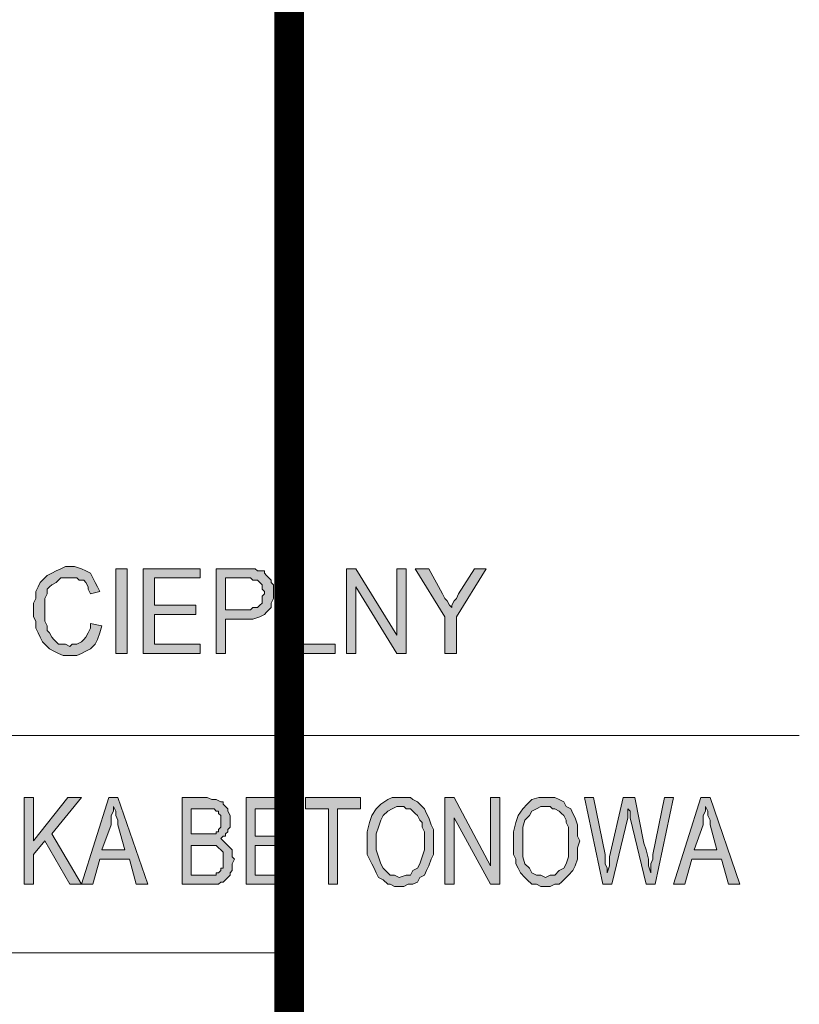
# Model space of a CAD drawing. Header units: millimetres. Extents: x 402 to 79005, y -7782 to 89952.
# Tile 415 of 423: x 26788 to 26893, y 45172 to 45305. Entities that reach past the tile are written whole.
import ezdxf

# ---------------------------------------------------------------- set-up
doc = ezdxf.new("R2010")
doc.units = ezdxf.units.MM
doc.header["$LTSCALE"] = 10
doc.linetypes.add('DASHED', pattern=[19.05, 12.7, -6.35])
doc.layers.add('0_A_GRANICA OPRACOWANIA', color=1, linetype='Continuous', lineweight=0)
doc.layers.add('0_PIWNICA', color=253, linetype='Continuous', lineweight=0)

msp = doc.modelspace()

# ---------------------------------------------------------------- hatches: boundary and pattern name
at = {"layer": '0_PIWNICA'}
for points in [[(26799.02, 45222.98), (26798.72, 45222.06), (26798.41, 45221.13), (26798.1, 45220.52), (26797.48, 45219.9), (26796.86, 45219.59), (26796.25, 45219.28), (26795.63, 45218.97), (26793.78, 45218.97), (26793.16, 45219.28), (26792.54, 45219.59), (26791.93, 45219.9), (26791.62, 45220.21), (26791, 45220.82), (26790.69, 45221.44), (26790.39, 45222.06), (26790.08, 45222.68), (26790.08, 45223.6), (26789.77, 45224.22), (26789.77, 45226.07), (26790.08, 45226.69), (26790.08, 45227.61), (26790.39, 45228.23), (26790.69, 45228.85), (26791.31, 45229.46), (26791.62, 45229.77), (26792.24, 45230.08), (26792.85, 45230.39), (26793.47, 45230.7), (26794.09, 45231.01), (26795.32, 45231.01), (26796.25, 45230.7), (26796.86, 45230.39), (26797.48, 45230.08), (26797.79, 45229.46), (26798.1, 45228.85), (26798.41, 45228.23), (26798.72, 45227.61), (26797.48, 45227.3), (26797.17, 45227.92), (26797.17, 45228.23), (26796.86, 45228.85), (26796.56, 45229.15), (26795.94, 45229.15), (26795.63, 45229.46), (26793.47, 45229.46), (26793.16, 45229.15), (26792.85, 45228.85), (26792.24, 45228.54), (26791.93, 45228.23), (26791.62, 45227.92), (26791.62, 45227.3), (26791.31, 45226.69), (26791.31, 45223.6), (26791.62, 45222.98), (26791.62, 45222.37), (26791.93, 45222.06), (26792.24, 45221.44), (26792.54, 45221.13), (26792.85, 45220.82), (26793.16, 45220.52), (26794.09, 45220.52), (26794.7, 45220.21), (26795.01, 45220.52), (26795.63, 45220.52), (26796.25, 45220.82), (26796.56, 45221.13), (26796.86, 45221.44), (26797.17, 45222.06), (26797.48, 45222.68), (26797.48, 45223.29)], [(26802.42, 45219.28), (26802.42, 45230.7), (26800.87, 45230.7), (26800.87, 45219.28)], [(26804.58, 45230.7), (26812.29, 45230.7), (26812.29, 45229.46), (26806.12, 45229.46), (26806.12, 45225.76), (26811.67, 45225.76), (26811.67, 45224.53), (26806.12, 45224.53), (26806.12, 45220.52), (26812.29, 45220.52), (26812.29, 45219.28), (26804.58, 45219.28)], [(26824.01, 45230.7), (26825.25, 45230.7), (26825.25, 45220.52), (26830.49, 45220.52), (26830.49, 45219.28), (26824.01, 45219.28)], [(26832.03, 45230.7), (26833.27, 45230.7), (26838.82, 45221.75), (26838.82, 45230.7), (26840.06, 45230.7), (26840.06, 45219.28), (26838.82, 45219.28), (26833.27, 45228.23), (26833.27, 45219.28), (26832.03, 45219.28)], [(26845.3, 45224.22), (26841.29, 45230.7), (26843.14, 45230.7), (26844.99, 45227.3), (26845.3, 45226.69), (26845.61, 45226.38), (26845.92, 45225.76), (26846.23, 45225.45), (26846.23, 45225.76), (26846.53, 45226.38), (26846.84, 45226.69), (26847.15, 45227.3), (26849.31, 45230.7), (26850.85, 45230.7), (26846.84, 45224.22), (26846.84, 45219.28), (26845.3, 45219.28)], [(26788.53, 45199.85), (26789.77, 45199.85), (26789.77, 45193.98), (26794.4, 45199.85), (26796.25, 45199.85), (26792.24, 45194.91), (26796.25, 45188.12), (26794.7, 45188.12), (26791.31, 45193.98), (26789.77, 45192.13), (26789.77, 45188.12), (26788.53, 45188.12)], [(26818.46, 45199.85), (26825.25, 45199.85), (26825.25, 45198.3), (26819.69, 45198.3), (26819.69, 45194.6), (26824.94, 45194.6), (26824.94, 45193.37), (26819.69, 45193.37), (26819.69, 45189.36), (26825.56, 45189.36), (26825.56, 45188.12), (26818.46, 45188.12)], [(26829.57, 45198.3), (26826.48, 45198.3), (26826.48, 45199.85), (26833.89, 45199.85), (26833.89, 45198.3), (26830.8, 45198.3), (26830.8, 45188.12), (26829.57, 45188.12)], [(26845.3, 45199.85), (26846.53, 45199.85), (26851.47, 45190.59), (26851.47, 45199.85), (26852.7, 45199.85), (26852.7, 45188.12), (26851.47, 45188.12), (26846.53, 45197.07), (26846.53, 45188.12), (26845.3, 45188.12)], [(26864.12, 45199.85), (26865.35, 45199.85), (26866.9, 45192.13), (26866.9, 45190.9), (26867.2, 45190.28), (26867.2, 45189.66), (26867.51, 45190.59), (26867.51, 45191.82), (26869.36, 45199.85), (26870.91, 45199.85), (26872.14, 45193.68), (26872.45, 45192.75), (26872.76, 45191.52), (26872.76, 45190.59), (26873.07, 45189.66), (26873.07, 45190.9), (26873.37, 45191.52), (26873.37, 45192.13), (26874.92, 45199.85), (26876.15, 45199.85), (26873.68, 45188.12), (26872.45, 45188.12), (26870.29, 45197.07), (26870.29, 45197.99), (26869.98, 45198.3), (26869.98, 45197.07), (26867.82, 45188.12), (26866.59, 45188.12)]]:
    msp.add_hatch(color=253, dxfattribs=at).paths.add_polyline_path(points)
h = msp.add_hatch(color=253, dxfattribs=at)
h.paths.add_polyline_path([(26814.45, 45230.7), (26819.69, 45230.7), (26820, 45230.39), (26820.93, 45230.39), (26820.93, 45230.08), (26821.24, 45229.77), (26821.54, 45229.46), (26821.85, 45229.15), (26821.85, 45228.85), (26822.16, 45228.54), (26822.16, 45226.69), (26821.85, 45226.07), (26821.85, 45225.45), (26821.24, 45224.83), (26820.93, 45224.53), (26820.31, 45224.22), (26819.39, 45223.91), (26815.68, 45223.91), (26815.68, 45219.28), (26814.45, 45219.28)])
h.paths.add_polyline_path([(26818.46, 45225.14), (26819.08, 45225.14), (26819.39, 45225.45), (26820, 45225.45), (26820.31, 45225.76), (26820.62, 45226.07), (26820.62, 45226.99), (26820.93, 45227.3), (26820.93, 45227.61), (26820.62, 45227.92), (26820.62, 45228.54), (26820.31, 45228.85), (26820, 45229.15), (26819.39, 45229.15), (26819.08, 45229.46), (26815.68, 45229.46), (26815.68, 45225.14)])
h = msp.add_hatch(color=253, dxfattribs=at)
h.paths.add_polyline_path([(26799.95, 45199.85), (26801.18, 45199.85), (26805.19, 45188.12), (26803.65, 45188.12), (26802.73, 45191.52), (26798.72, 45191.52), (26797.79, 45188.12), (26796.25, 45188.12)])
h.paths.add_polyline_path([(26802.11, 45192.75), (26801.18, 45196.14), (26801.18, 45196.76), (26800.87, 45197.38), (26800.87, 45197.99), (26800.57, 45198.61), (26800.57, 45197.99), (26800.26, 45197.38), (26800.26, 45196.14), (26799.02, 45192.75)])
h = msp.add_hatch(color=253, dxfattribs=at)
h.paths.add_polyline_path([(26809.82, 45199.85), (26813.22, 45199.85), (26813.83, 45199.54), (26814.45, 45199.54), (26815.07, 45199.23), (26815.37, 45199.23), (26815.37, 45198.92), (26815.68, 45198.61), (26815.99, 45198.3), (26815.99, 45197.99), (26816.3, 45197.38), (26816.3, 45195.83), (26815.99, 45195.53), (26815.99, 45195.22), (26815.68, 45194.91), (26815.68, 45194.6), (26815.37, 45194.6), (26815.07, 45194.29), (26815.37, 45193.98), (26815.68, 45193.68), (26815.99, 45193.37), (26816.3, 45193.06), (26816.61, 45192.75), (26816.61, 45191.82), (26816.92, 45191.52), (26816.61, 45190.9), (26816.61, 45189.97), (26816.3, 45189.66), (26816.3, 45189.36), (26815.99, 45189.05), (26815.68, 45188.74), (26815.37, 45188.43), (26815.07, 45188.43), (26814.76, 45188.12), (26809.82, 45188.12)])
h.paths.add_polyline_path([(26812.91, 45194.91), (26814.45, 45194.91), (26814.45, 45195.22), (26814.76, 45195.22), (26814.76, 45195.53), (26815.07, 45195.83), (26815.07, 45197.38), (26814.76, 45197.69), (26814.76, 45197.99), (26814.45, 45197.99), (26814.14, 45198.3), (26811.06, 45198.3), (26811.06, 45194.91)])
h.paths.add_polyline_path([(26813.22, 45189.36), (26814.45, 45189.36), (26814.45, 45189.66), (26814.76, 45189.66), (26815.07, 45189.97), (26815.07, 45190.28), (26815.37, 45190.28), (26815.37, 45192.13), (26815.37, 45192.44), (26815.07, 45192.75), (26814.76, 45193.06), (26814.45, 45193.37), (26811.06, 45193.37), (26811.06, 45189.36)])
h = msp.add_hatch(color=253, dxfattribs=at)
h.paths.add_polyline_path([(26834.81, 45195.22), (26835.12, 45196.45), (26835.43, 45197.38), (26836.04, 45198.3), (26836.66, 45198.92), (26837.59, 45199.54), (26838.2, 45199.85), (26840.67, 45199.85), (26840.98, 45199.54), (26841.6, 45199.23), (26842.22, 45198.61), (26842.52, 45198.3), (26842.83, 45197.69), (26843.14, 45197.07), (26843.45, 45196.14), (26843.76, 45195.53), (26843.76, 45192.13), (26843.45, 45191.52), (26843.14, 45190.59), (26842.83, 45189.97), (26842.52, 45189.36), (26841.91, 45189.05), (26841.6, 45188.43), (26840.98, 45188.12), (26840.36, 45188.12), (26839.75, 45187.81), (26838.51, 45187.81), (26837.9, 45188.12), (26837.59, 45188.12), (26836.97, 45188.74), (26836.35, 45189.05), (26836.04, 45189.66), (26835.74, 45190.28), (26835.43, 45190.9), (26835.12, 45191.52), (26834.81, 45192.13), (26834.81, 45193.68)])
h.paths.add_polyline_path([(26836.04, 45192.75), (26836.35, 45191.82), (26836.66, 45190.9), (26836.97, 45190.28), (26837.59, 45189.66), (26837.9, 45189.36), (26838.51, 45189.36), (26839.13, 45189.05), (26840.06, 45189.36), (26840.67, 45189.36), (26840.98, 45189.97), (26841.6, 45190.28), (26841.91, 45190.9), (26842.22, 45191.82), (26842.52, 45192.75), (26842.52, 45195.22), (26842.22, 45195.83), (26842.22, 45196.45), (26841.91, 45196.76), (26841.6, 45197.38), (26841.29, 45197.69), (26840.98, 45197.99), (26840.67, 45198.3), (26840.06, 45198.3), (26839.75, 45198.61), (26838.82, 45198.61), (26838.2, 45198.3), (26837.59, 45197.99), (26836.97, 45197.38), (26836.66, 45196.76), (26836.35, 45195.83), (26836.04, 45194.91), (26836.04, 45193.68)])
h = msp.add_hatch(color=253, dxfattribs=at)
h.paths.add_polyline_path([(26854.56, 45195.22), (26854.86, 45196.45), (26855.17, 45197.38), (26855.79, 45198.3), (26856.41, 45198.92), (26857.02, 45199.54), (26857.95, 45199.85), (26860.11, 45199.85), (26860.73, 45199.54), (26861.34, 45199.23), (26861.65, 45198.61), (26862.27, 45198.3), (26862.58, 45197.69), (26862.89, 45197.07), (26863.19, 45196.14), (26863.19, 45194.6), (26863.5, 45193.98), (26863.19, 45193.06), (26863.19, 45191.52), (26862.89, 45190.59), (26862.58, 45189.97), (26861.96, 45189.36), (26861.65, 45189.05), (26861.03, 45188.43), (26860.73, 45188.12), (26860.11, 45188.12), (26859.49, 45187.81), (26858.26, 45187.81), (26857.64, 45188.12), (26857.02, 45188.12), (26856.41, 45188.74), (26856.1, 45189.05), (26855.48, 45189.66), (26855.17, 45190.28), (26854.86, 45190.9), (26854.86, 45191.52), (26854.56, 45192.13), (26854.56, 45193.68)])
h.paths.add_polyline_path([(26855.79, 45192.75), (26855.79, 45191.82), (26856.1, 45190.9), (26856.72, 45190.28), (26857.02, 45189.66), (26857.64, 45189.36), (26858.26, 45189.36), (26858.87, 45189.05), (26859.49, 45189.36), (26860.11, 45189.36), (26860.73, 45189.97), (26861.34, 45190.28), (26861.65, 45190.9), (26861.96, 45191.82), (26861.96, 45195.83), (26861.65, 45196.45), (26861.65, 45196.76), (26861.34, 45197.38), (26861.03, 45197.69), (26860.73, 45197.99), (26860.11, 45198.3), (26859.8, 45198.3), (26859.49, 45198.61), (26858.26, 45198.61), (26857.64, 45198.3), (26857.02, 45197.99), (26856.72, 45197.38), (26856.1, 45196.76), (26855.79, 45195.83), (26855.79, 45193.68)])
h = msp.add_hatch(color=253, dxfattribs=at)
h.paths.add_polyline_path([(26879.85, 45199.85), (26881.09, 45199.85), (26885.1, 45188.12), (26883.56, 45188.12), (26882.63, 45191.52), (26878.62, 45191.52), (26877.69, 45188.12), (26876.15, 45188.12)])
h.paths.add_polyline_path([(26882.01, 45192.75), (26881.09, 45196.14), (26881.09, 45196.76), (26880.78, 45197.38), (26880.78, 45197.99), (26880.47, 45198.61), (26880.47, 45197.99), (26880.16, 45197.38), (26880.16, 45196.14), (26878.93, 45192.75)])

# ---------------------------------------------------------------- linework, layer by layer
at = {"layer": '0_A_GRANICA OPRACOWANIA', "color": 1, "linetype": 'DASHED', "const_width": 4}
msp.add_lwpolyline([(25587.06, 45691.33), (26824.29, 45691.33), (26824.29, 44606.96), (25587.06, 44606.96)], close=True, dxfattribs=at)
at = {"layer": '0_PIWNICA', "color": 253, "linetype": 'Continuous', "lineweight": 5}
for p, q in [((26675.93, 45208.18), (26893.12, 45208.18)), ((26675.93, 45178.87), (26823.09, 45178.87))]:
    msp.add_line(p, q, dxfattribs=at)
for points in [[(26799.02, 45222.98), (26798.72, 45222.06), (26798.41, 45221.13), (26798.1, 45220.52), (26797.48, 45219.9), (26796.86, 45219.59), (26796.25, 45219.28), (26795.63, 45218.97), (26793.78, 45218.97), (26793.16, 45219.28), (26792.54, 45219.59), (26791.93, 45219.9), (26791.62, 45220.21), (26791, 45220.82), (26790.69, 45221.44), (26790.39, 45222.06), (26790.08, 45222.68), (26790.08, 45223.6), (26789.77, 45224.22), (26789.77, 45226.07), (26790.08, 45226.69), (26790.08, 45227.61), (26790.39, 45228.23), (26790.69, 45228.85), (26791.31, 45229.46), (26791.62, 45229.77), (26792.24, 45230.08), (26792.85, 45230.39), (26793.47, 45230.7), (26794.09, 45231.01), (26795.32, 45231.01), (26796.25, 45230.7), (26796.86, 45230.39), (26797.48, 45230.08), (26797.79, 45229.46), (26798.1, 45228.85), (26798.41, 45228.23), (26798.72, 45227.61), (26797.48, 45227.3), (26797.17, 45227.92), (26797.17, 45228.23), (26796.86, 45228.85), (26796.56, 45229.15), (26795.94, 45229.15), (26795.63, 45229.46), (26793.47, 45229.46), (26793.16, 45229.15), (26792.85, 45228.85), (26792.24, 45228.54), (26791.93, 45228.23), (26791.62, 45227.92), (26791.62, 45227.3), (26791.31, 45226.69), (26791.31, 45223.6), (26791.62, 45222.98), (26791.62, 45222.37), (26791.93, 45222.06), (26792.24, 45221.44), (26792.54, 45221.13), (26792.85, 45220.82), (26793.16, 45220.52), (26794.09, 45220.52), (26794.7, 45220.21), (26795.01, 45220.52), (26795.63, 45220.52), (26796.25, 45220.82), (26796.56, 45221.13), (26796.86, 45221.44), (26797.17, 45222.06), (26797.48, 45222.68), (26797.48, 45223.29), (26797.48, 45223.29)], [(26802.42, 45219.28), (26802.42, 45230.7), (26800.87, 45230.7), (26800.87, 45219.28)], [(26804.58, 45230.7), (26812.29, 45230.7), (26812.29, 45229.46), (26806.12, 45229.46), (26806.12, 45225.76), (26811.67, 45225.76), (26811.67, 45224.53), (26806.12, 45224.53), (26806.12, 45220.52), (26812.29, 45220.52), (26812.29, 45219.28), (26804.58, 45219.28)], [(26814.45, 45230.7), (26819.69, 45230.7), (26820, 45230.39), (26820.93, 45230.39), (26820.93, 45230.08), (26821.24, 45229.77), (26821.54, 45229.46), (26821.85, 45229.15), (26821.85, 45228.85), (26822.16, 45228.54), (26822.16, 45226.69), (26821.85, 45226.07), (26821.85, 45225.45), (26821.24, 45224.83), (26820.93, 45224.53), (26820.31, 45224.22), (26819.39, 45223.91), (26815.68, 45223.91), (26815.68, 45219.28), (26814.45, 45219.28)], [(26818.46, 45225.14), (26819.08, 45225.14), (26819.39, 45225.45), (26820, 45225.45), (26820.31, 45225.76), (26820.62, 45226.07), (26820.62, 45226.99), (26820.93, 45227.3), (26820.93, 45227.61), (26820.62, 45227.92), (26820.62, 45228.54), (26820.31, 45228.85), (26820, 45229.15), (26819.39, 45229.15), (26819.08, 45229.46), (26815.68, 45229.46), (26815.68, 45225.14)], [(26824.01, 45230.7), (26825.25, 45230.7), (26825.25, 45220.52), (26830.49, 45220.52), (26830.49, 45219.28), (26824.01, 45219.28)], [(26832.03, 45230.7), (26833.27, 45230.7), (26838.82, 45221.75), (26838.82, 45230.7), (26840.06, 45230.7), (26840.06, 45219.28), (26838.82, 45219.28), (26833.27, 45228.23), (26833.27, 45219.28), (26832.03, 45219.28)], [(26845.3, 45224.22), (26841.29, 45230.7), (26843.14, 45230.7), (26844.99, 45227.3), (26845.3, 45226.69), (26845.61, 45226.38), (26845.92, 45225.76), (26846.23, 45225.45), (26846.23, 45225.76), (26846.53, 45226.38), (26846.84, 45226.69), (26847.15, 45227.3), (26849.31, 45230.7), (26850.85, 45230.7), (26846.84, 45224.22), (26846.84, 45219.28), (26845.3, 45219.28)], [(26788.53, 45199.85), (26789.77, 45199.85), (26789.77, 45193.98), (26794.4, 45199.85), (26796.25, 45199.85), (26792.24, 45194.91), (26796.25, 45188.12), (26794.7, 45188.12), (26791.31, 45193.98), (26789.77, 45192.13), (26789.77, 45188.12), (26788.53, 45188.12)], [(26799.95, 45199.85), (26801.18, 45199.85), (26805.19, 45188.12), (26803.65, 45188.12), (26802.73, 45191.52), (26798.72, 45191.52), (26797.79, 45188.12), (26796.25, 45188.12)], [(26809.82, 45199.85), (26813.22, 45199.85), (26813.83, 45199.54), (26814.45, 45199.54), (26815.07, 45199.23), (26815.37, 45199.23), (26815.37, 45198.92), (26815.68, 45198.61), (26815.99, 45198.3), (26815.99, 45197.99), (26816.3, 45197.38), (26816.3, 45195.83), (26815.99, 45195.53), (26815.99, 45195.22), (26815.68, 45194.91), (26815.68, 45194.6), (26815.37, 45194.6), (26815.07, 45194.29), (26815.37, 45193.98), (26815.68, 45193.68), (26815.99, 45193.37), (26816.3, 45193.06), (26816.61, 45192.75), (26816.61, 45191.82), (26816.92, 45191.52), (26816.61, 45190.9), (26816.61, 45189.97), (26816.3, 45189.66), (26816.3, 45189.36), (26815.99, 45189.05), (26815.68, 45188.74), (26815.68, 45188.74), (26815.37, 45188.43), (26815.07, 45188.43), (26814.76, 45188.12), (26809.82, 45188.12)], [(26818.46, 45199.85), (26825.25, 45199.85), (26825.25, 45198.3), (26819.69, 45198.3), (26819.69, 45194.6), (26824.94, 45194.6), (26824.94, 45193.37), (26819.69, 45193.37), (26819.69, 45189.36), (26825.56, 45189.36), (26825.56, 45188.12), (26818.46, 45188.12)], [(26829.57, 45198.3), (26826.48, 45198.3), (26826.48, 45199.85), (26833.89, 45199.85), (26833.89, 45198.3), (26830.8, 45198.3), (26830.8, 45188.12), (26829.57, 45188.12)], [(26834.81, 45195.22), (26835.12, 45196.45), (26835.43, 45197.38), (26836.04, 45198.3), (26836.66, 45198.92), (26837.59, 45199.54), (26838.2, 45199.85), (26840.67, 45199.85), (26840.98, 45199.54), (26841.6, 45199.23), (26842.22, 45198.61), (26842.52, 45198.3), (26842.83, 45197.69), (26843.14, 45197.07), (26843.45, 45196.14), (26843.76, 45195.53), (26843.76, 45192.13), (26843.45, 45191.52), (26843.14, 45190.59), (26842.83, 45189.97), (26842.52, 45189.36), (26841.91, 45189.05), (26841.6, 45188.43), (26840.98, 45188.12), (26840.36, 45188.12), (26839.75, 45187.81), (26838.51, 45187.81), (26837.9, 45188.12), (26837.59, 45188.12), (26836.97, 45188.74), (26836.35, 45189.05), (26836.04, 45189.66), (26835.74, 45190.28), (26835.43, 45190.9), (26835.12, 45191.52), (26834.81, 45192.13), (26834.81, 45193.68), (26834.81, 45193.68)], [(26845.3, 45199.85), (26846.53, 45199.85), (26851.47, 45190.59), (26851.47, 45199.85), (26852.7, 45199.85), (26852.7, 45188.12), (26851.47, 45188.12), (26846.53, 45197.07), (26846.53, 45188.12), (26845.3, 45188.12)], [(26854.56, 45195.22), (26854.86, 45196.45), (26855.17, 45197.38), (26855.79, 45198.3), (26856.41, 45198.92), (26857.02, 45199.54), (26857.95, 45199.85), (26860.11, 45199.85), (26860.73, 45199.54), (26861.34, 45199.23), (26861.65, 45198.61), (26862.27, 45198.3), (26862.58, 45197.69), (26862.89, 45197.07), (26863.19, 45196.14), (26863.19, 45194.6), (26863.5, 45193.98), (26863.19, 45193.06), (26863.19, 45191.52), (26862.89, 45190.59), (26862.58, 45189.97), (26861.96, 45189.36), (26861.65, 45189.05), (26861.03, 45188.43), (26860.73, 45188.12), (26860.11, 45188.12), (26859.49, 45187.81), (26858.26, 45187.81), (26857.64, 45188.12), (26857.02, 45188.12), (26856.41, 45188.74), (26856.1, 45189.05), (26855.48, 45189.66), (26855.17, 45190.28), (26854.86, 45190.9), (26854.86, 45191.52), (26854.56, 45192.13), (26854.56, 45193.68), (26854.56, 45193.68)], [(26864.12, 45199.85), (26865.35, 45199.85), (26866.9, 45192.13), (26866.9, 45190.9), (26867.2, 45190.28), (26867.2, 45189.66), (26867.51, 45190.59), (26867.51, 45191.82), (26869.36, 45199.85), (26870.91, 45199.85), (26872.14, 45193.68), (26872.45, 45192.75), (26872.76, 45191.52), (26872.76, 45190.59), (26873.07, 45189.66), (26873.07, 45190.9), (26873.37, 45191.52), (26873.37, 45192.13), (26874.92, 45199.85), (26876.15, 45199.85), (26873.68, 45188.12), (26872.45, 45188.12), (26870.29, 45197.07), (26870.29, 45197.99), (26869.98, 45198.3), (26869.98, 45197.07), (26869.98, 45197.07), (26867.82, 45188.12), (26866.59, 45188.12)], [(26879.85, 45199.85), (26881.09, 45199.85), (26885.1, 45188.12), (26883.56, 45188.12), (26882.63, 45191.52), (26878.62, 45191.52), (26877.69, 45188.12), (26876.15, 45188.12)], [(26802.11, 45192.75), (26801.18, 45196.14), (26801.18, 45196.76), (26800.87, 45197.38), (26800.87, 45197.99), (26800.57, 45198.61), (26800.57, 45197.99), (26800.26, 45197.38), (26800.26, 45196.14), (26799.02, 45192.75)], [(26812.91, 45194.91), (26814.45, 45194.91), (26814.45, 45195.22), (26814.76, 45195.22), (26814.76, 45195.53), (26815.07, 45195.83), (26815.07, 45197.38), (26814.76, 45197.69), (26814.76, 45197.99), (26814.45, 45197.99), (26814.14, 45198.3), (26811.06, 45198.3), (26811.06, 45194.91)], [(26836.04, 45192.75), (26836.35, 45191.82), (26836.66, 45190.9), (26836.97, 45190.28), (26837.59, 45189.66), (26837.9, 45189.36), (26838.51, 45189.36), (26839.13, 45189.05), (26840.06, 45189.36), (26840.67, 45189.36), (26840.98, 45189.97), (26841.6, 45190.28), (26841.91, 45190.9), (26842.22, 45191.82), (26842.52, 45192.75), (26842.52, 45195.22), (26842.22, 45195.83), (26842.22, 45196.45), (26841.91, 45196.76), (26841.6, 45197.38), (26841.29, 45197.69), (26840.98, 45197.99), (26840.67, 45198.3), (26840.06, 45198.3), (26839.75, 45198.61), (26838.82, 45198.61), (26838.2, 45198.3), (26837.59, 45197.99), (26836.97, 45197.38), (26836.66, 45196.76), (26836.35, 45195.83), (26836.04, 45194.91), (26836.04, 45193.68), (26836.04, 45193.68)], [(26855.79, 45192.75), (26855.79, 45191.82), (26856.1, 45190.9), (26856.72, 45190.28), (26857.02, 45189.66), (26857.64, 45189.36), (26858.26, 45189.36), (26858.87, 45189.05), (26859.49, 45189.36), (26860.11, 45189.36), (26860.73, 45189.97), (26861.34, 45190.28), (26861.65, 45190.9), (26861.96, 45191.82), (26861.96, 45195.83), (26861.65, 45196.45), (26861.65, 45196.76), (26861.34, 45197.38), (26861.03, 45197.69), (26860.73, 45197.99), (26860.11, 45198.3), (26859.8, 45198.3), (26859.49, 45198.61), (26858.26, 45198.61), (26857.64, 45198.3), (26857.02, 45197.99), (26856.72, 45197.38), (26856.1, 45196.76), (26855.79, 45195.83), (26855.79, 45193.68), (26855.79, 45193.68)], [(26882.01, 45192.75), (26881.09, 45196.14), (26881.09, 45196.76), (26880.78, 45197.38), (26880.78, 45197.99), (26880.47, 45198.61), (26880.47, 45197.99), (26880.16, 45197.38), (26880.16, 45196.14), (26878.93, 45192.75)], [(26813.22, 45189.36), (26814.45, 45189.36), (26814.45, 45189.66), (26814.76, 45189.66), (26815.07, 45189.97), (26815.07, 45190.28), (26815.37, 45190.28), (26815.37, 45192.13), (26815.37, 45192.44), (26815.07, 45192.75), (26814.76, 45193.06), (26814.76, 45193.06), (26814.45, 45193.37), (26811.06, 45193.37), (26811.06, 45189.36)]]:
    msp.add_lwpolyline(points, close=True, dxfattribs=at)

doc.saveas('drawing.dxf')
